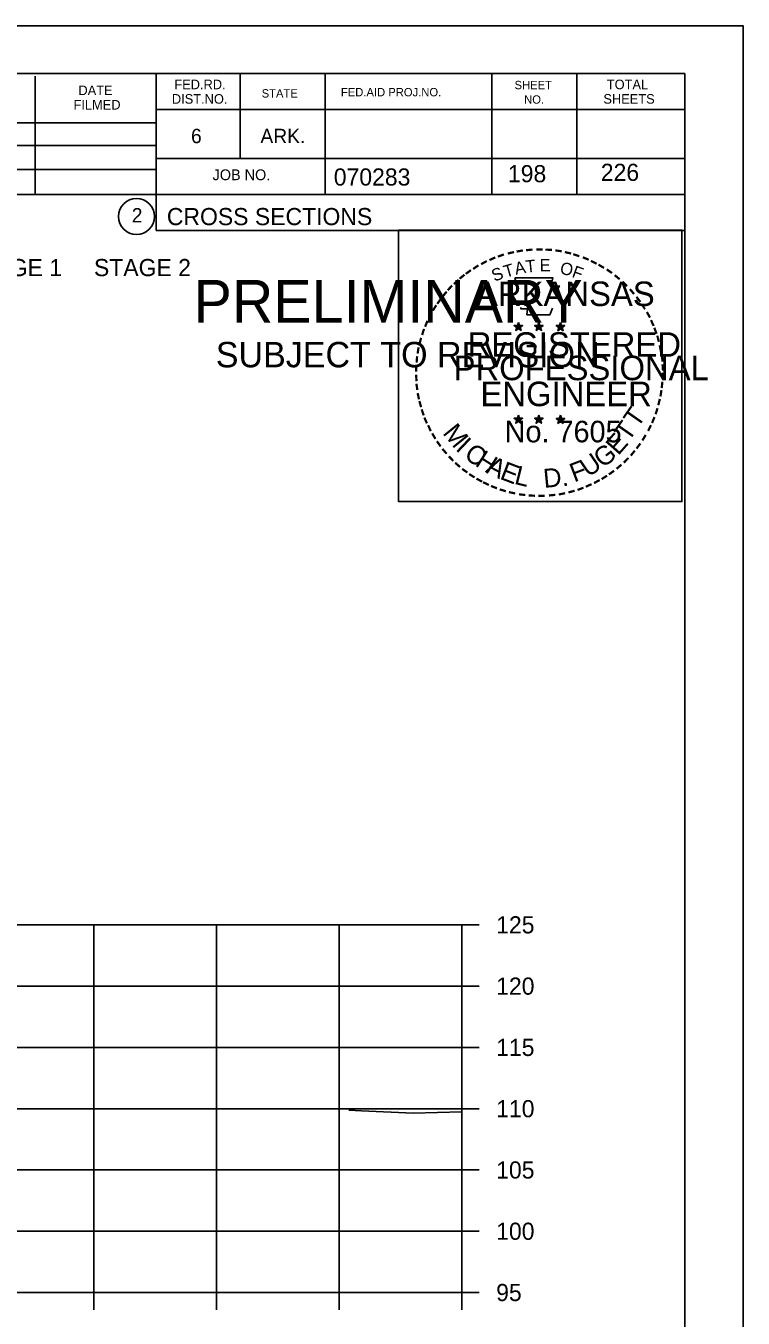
# Model space of a CAD drawing. Extents: x 1175611 to 1176402, y -433344 to -416213.
# Drawn here: x 1175885.4 to 1175943.9, y -422355.4 to -422250 of the extents above; entities that cross this region are included whole.
import ezdxf

# ---------------------------------------------------------------- set-up
doc = ezdxf.new("R2010")
doc.units = 0
for name, color, linetype in [('Default', 7, 'Continuous'), ('R_Axis', 7, 'Continuous'), ('R_Axis Annot', 7, 'Continuous'), ('R_Border', 7, 'Continuous'), ('R_Border Notes', 7, 'Continuous'), ('R_Border PE', 7, 'Continuous'), ('R_Border Prem', 7, 'Continuous'), ('R_Exist Surface', 7, 'Continuous'), ('R_Grid', 7, 'Continuous'), ('R_No Plot', 7, 'Continuous')]:
    doc.layers.add(name, color=color, linetype=linetype)

msp = doc.modelspace()

# ---------------------------------------------------------------- linework, layer by layer
at = {"layer": 'R_Axis'}
for p, q in [((1175920.97, -422353.31), (1175920.97, -422323.31)), ((1175922.37, -422323.31), (1175920.97, -422323.31)), ((1175922.37, -422328.31), (1175920.97, -422328.31)), ((1175922.37, -422333.31), (1175920.97, -422333.31)), ((1175922.37, -422338.31), (1175920.97, -422338.31)), ((1175922.37, -422343.31), (1175920.97, -422343.31)), ((1175922.37, -422348.31), (1175920.97, -422348.31)), ((1175640.97, -422353.31), (1175920.97, -422353.31)), ((1175890.97, -422354.71), (1175890.97, -422353.31)), ((1175900.97, -422354.71), (1175900.97, -422353.31)), ((1175910.97, -422354.71), (1175910.97, -422353.31)), ((1175920.97, -422354.71), (1175920.97, -422353.31)), ((1175922.37, -422353.31), (1175920.97, -422353.31))]:
    msp.add_line(p, q, dxfattribs=at)
at = {"layer": 'R_Border'}
for p, q in [((1175622.97, -422253.85), (1175939.15, -422253.85)), ((1175886.19, -422263.73), (1175886.19, -422254.05)), ((1175896.05, -422253.85), (1175896.05, -422266.65)), ((1175902.89, -422253.85), (1175902.89, -422260.79)), ((1175909.83, -422253.85), (1175909.83, -422263.73)), ((1175923.41, -422253.85), (1175923.41, -422263.73)), ((1175930.35, -422253.85), (1175930.35, -422263.73)), ((1175939.15, -422459.31), (1175939.15, -422253.85)), ((1175939.15, -422256.79), (1175896.05, -422256.79)), ((1175939.15, -422256.77), (1175939.15, -422256.77)), ((1175856.89, -422257.87), (1175896.05, -422257.87)), ((1175856.89, -422259.73), (1175896.05, -422259.73)), ((1175939.15, -422260.79), (1175896.05, -422260.79)), ((1175899.01, -422260.79), (1175939.15, -422260.79)), ((1175856.89, -422261.67), (1175896.05, -422261.67)), ((1175939.15, -422263.73), (1175856.89, -422263.73)), ((1175896.05, -422266.65), (1175939.15, -422266.65))]:
    msp.add_line(p, q, dxfattribs=at)
msp.add_circle((1175894.44, -422265.52), 1.47, dxfattribs=at)
at = {"layer": 'R_Border PE'}
for p, q in [((1175925.23, -422274.41), (1175925.58, -422274.52)), ((1175925.23, -422274.41), (1175925.49, -422274.45)), ((1175925.23, -422274.41), (1175925.47, -422274.53)), ((1175925.37, -422274.81), (1175925.58, -422274.52)), ((1175925.37, -422274.81), (1175925.49, -422274.57)), ((1175925.37, -422274.81), (1175925.58, -422274.6)), ((1175925.58, -422274.15), (1175925.54, -422274.4)), ((1175925.58, -422274.52), (1175925.58, -422274.15)), ((1175925.58, -422274.15), (1175925.63, -422274.4)), ((1175925.93, -422274.41), (1175925.58, -422274.52)), ((1175925.8, -422274.81), (1175925.58, -422274.52)), ((1175925.8, -422274.81), (1175925.58, -422274.6)), ((1175925.93, -422274.41), (1175925.64, -422274.45)), ((1175925.8, -422274.81), (1175925.66, -422274.52)), ((1175925.93, -422274.41), (1175925.73, -422274.51)), ((1175926.9, -422274.41), (1175927.25, -422274.52)), ((1175926.9, -422274.41), (1175927.16, -422274.45)), ((1175926.9, -422274.41), (1175927.14, -422274.53)), ((1175927.04, -422274.81), (1175927.25, -422274.52)), ((1175927.04, -422274.81), (1175927.16, -422274.57)), ((1175927.04, -422274.81), (1175927.25, -422274.6)), ((1175927.25, -422274.15), (1175927.21, -422274.4)), ((1175927.25, -422274.52), (1175927.25, -422274.15)), ((1175927.25, -422274.15), (1175927.3, -422274.4)), ((1175927.6, -422274.41), (1175927.25, -422274.52)), ((1175927.47, -422274.81), (1175927.25, -422274.52)), ((1175927.47, -422274.81), (1175927.25, -422274.6)), ((1175927.6, -422274.41), (1175927.31, -422274.45)), ((1175927.47, -422274.81), (1175927.33, -422274.52)), ((1175927.6, -422274.41), (1175927.4, -422274.51)), ((1175928.67, -422274.42), (1175929.02, -422274.53)), ((1175928.67, -422274.42), (1175928.92, -422274.46)), ((1175928.67, -422274.42), (1175928.91, -422274.54)), ((1175928.8, -422274.83), (1175929.02, -422274.53)), ((1175928.8, -422274.83), (1175928.93, -422274.58)), ((1175929.02, -422274.16), (1175928.98, -422274.42)), ((1175929.02, -422274.53), (1175929.02, -422274.16)), ((1175929.02, -422274.16), (1175929.07, -422274.41)), ((1175929.36, -422274.42), (1175929.02, -422274.53)), ((1175929.23, -422274.83), (1175929.02, -422274.53)), ((1175929.36, -422274.42), (1175929.08, -422274.47)), ((1175929.23, -422274.83), (1175929.09, -422274.53)), ((1175929.36, -422274.42), (1175929.16, -422274.52)), ((1175928.8, -422274.83), (1175929.02, -422274.61)), ((1175929.23, -422274.83), (1175929.02, -422274.61)), ((1175925.23, -422281.98), (1175925.58, -422282.09)), ((1175925.23, -422281.98), (1175925.48, -422282.02)), ((1175925.23, -422281.98), (1175925.47, -422282.1)), ((1175925.58, -422281.72), (1175925.54, -422281.98)), ((1175925.58, -422282.09), (1175925.58, -422281.72)), ((1175925.58, -422281.72), (1175925.63, -422281.97)), ((1175925.93, -422281.98), (1175925.58, -422282.09)), ((1175925.93, -422281.98), (1175925.64, -422282.03)), ((1175925.93, -422281.98), (1175925.72, -422282.08)), ((1175926.9, -422281.98), (1175927.25, -422282.09)), ((1175926.9, -422281.98), (1175927.15, -422282.02)), ((1175926.9, -422281.98), (1175927.14, -422282.1)), ((1175927.25, -422281.72), (1175927.21, -422281.98)), ((1175927.25, -422282.09), (1175927.25, -422281.72)), ((1175927.25, -422281.72), (1175927.3, -422281.97)), ((1175927.6, -422281.98), (1175927.25, -422282.09)), ((1175927.6, -422281.98), (1175927.31, -422282.03)), ((1175927.6, -422281.98), (1175927.39, -422282.08)), ((1175929.02, -422281.73), (1175928.97, -422281.99)), ((1175929.02, -422282.1), (1175929.02, -422281.73)), ((1175929.02, -422281.73), (1175929.06, -422281.98)), ((1175925.36, -422282.39), (1175925.58, -422282.09)), ((1175925.36, -422282.39), (1175925.49, -422282.14)), ((1175925.36, -422282.39), (1175925.58, -422282.17)), ((1175925.79, -422282.39), (1175925.58, -422282.09)), ((1175925.79, -422282.39), (1175925.58, -422282.17)), ((1175925.79, -422282.39), (1175925.66, -422282.1)), ((1175927.03, -422282.39), (1175927.25, -422282.09)), ((1175927.03, -422282.39), (1175927.16, -422282.14)), ((1175927.03, -422282.39), (1175927.25, -422282.17)), ((1175927.46, -422282.39), (1175927.25, -422282.09)), ((1175927.46, -422282.39), (1175927.25, -422282.17)), ((1175927.46, -422282.39), (1175927.32, -422282.1)), ((1175928.67, -422281.99), (1175929.02, -422282.1)), ((1175928.67, -422281.99), (1175928.92, -422282.03)), ((1175928.67, -422281.99), (1175928.9, -422282.11)), ((1175928.8, -422282.4), (1175929.02, -422282.1)), ((1175928.8, -422282.4), (1175928.93, -422282.15)), ((1175928.8, -422282.4), (1175929.01, -422282.18)), ((1175929.23, -422282.4), (1175929.01, -422282.18)), ((1175929.36, -422281.99), (1175929.02, -422282.1)), ((1175929.23, -422282.4), (1175929.02, -422282.1)), ((1175929.36, -422281.99), (1175929.08, -422282.04)), ((1175929.23, -422282.4), (1175929.09, -422282.11)), ((1175929.36, -422281.99), (1175929.16, -422282.09))]:
    msp.add_line(p, q, dxfattribs=at)
for points in [[(1175925.28, -422270.53), (1175925.54, -422271.35)], [(1175928.79, -422271.45), (1175928.93, -422271.17), (1175928.24, -422271.19), (1175928.39, -422270.53), (1175925.28, -422270.53)], [(1175925.77, -422272.95), (1175925.77, -422273.04), (1175926.33, -422273.06), (1175926.28, -422273.53), (1175928.15, -422273.53), (1175928.35, -422272.99)], [(1175925.58, -422274.15), (1175925.8, -422274.81), (1175925.23, -422274.41), (1175925.93, -422274.41), (1175925.37, -422274.81), (1175925.58, -422274.15)], [(1175927.25, -422274.15), (1175927.47, -422274.81), (1175926.9, -422274.41), (1175927.6, -422274.41), (1175927.04, -422274.81), (1175927.25, -422274.15)], [(1175929.02, -422274.16), (1175929.23, -422274.83), (1175928.67, -422274.42), (1175929.36, -422274.42), (1175928.8, -422274.83), (1175929.02, -422274.16)], [(1175925.58, -422281.72), (1175925.79, -422282.39), (1175925.23, -422281.98), (1175925.93, -422281.98), (1175925.36, -422282.39), (1175925.58, -422281.72)], [(1175927.25, -422281.72), (1175927.46, -422282.39), (1175926.9, -422281.98), (1175927.6, -422281.98), (1175927.03, -422282.39), (1175927.25, -422281.72)], [(1175929.02, -422281.73), (1175929.23, -422282.4), (1175928.67, -422281.99), (1175929.36, -422281.99), (1175928.8, -422282.4), (1175929.02, -422281.73)]]:
    msp.add_lwpolyline(points, dxfattribs=at)
for centre, radius in [((1175925.58, -422274.52), 0.172), ((1175925.58, -422274.52), 0.145), ((1175925.58, -422274.52), 0.116), ((1175925.58, -422274.52), 0.0991), ((1175925.58, -422274.52), 0.0747), ((1175925.58, -422274.52), 0.0495), ((1175925.58, -422274.52), 0.0296), ((1175927.25, -422274.52), 0.172), ((1175927.25, -422274.52), 0.145), ((1175927.25, -422274.52), 0.116), ((1175927.25, -422274.52), 0.0991), ((1175927.25, -422274.52), 0.0747), ((1175927.25, -422274.52), 0.0495), ((1175927.25, -422274.52), 0.0296), ((1175929.02, -422274.53), 0.172), ((1175929.02, -422274.53), 0.145), ((1175929.02, -422274.53), 0.116), ((1175929.02, -422274.53), 0.0991), ((1175929.02, -422274.53), 0.0747), ((1175929.02, -422274.53), 0.0495), ((1175929.02, -422274.53), 0.0296), ((1175925.58, -422282.09), 0.172), ((1175925.58, -422282.09), 0.145), ((1175925.58, -422282.09), 0.116), ((1175927.25, -422282.09), 0.172), ((1175927.25, -422282.09), 0.145), ((1175927.25, -422282.09), 0.116), ((1175929.01, -422282.1), 0.172), ((1175929.01, -422282.1), 0.145), ((1175925.58, -422282.09), 0.0991), ((1175925.58, -422282.09), 0.0747), ((1175925.58, -422282.09), 0.0495), ((1175925.58, -422282.09), 0.0296), ((1175927.25, -422282.09), 0.0991), ((1175927.25, -422282.09), 0.0747), ((1175927.25, -422282.09), 0.0495), ((1175927.25, -422282.09), 0.0296), ((1175929.01, -422282.1), 0.116), ((1175929.01, -422282.1), 0.0991), ((1175929.01, -422282.1), 0.0747), ((1175929.01, -422282.1), 0.0495), ((1175929.01, -422282.1), 0.0296)]:
    msp.add_circle(centre, radius, dxfattribs=at)
at = {"layer": 'R_Exist Surface'}
msp.add_lwpolyline([(1175911.76, -422338.43), (1175912.79, -422338.48), (1175917, -422338.68), (1175920.97, -422338.58)], dxfattribs=at)
at = {"layer": 'R_Grid'}
for p, q in [((1175640.97, -422323.31), (1175920.97, -422323.31)), ((1175640.97, -422323.31), (1175920.97, -422323.31)), ((1175890.97, -422353.31), (1175890.97, -422323.31)), ((1175890.97, -422353.31), (1175890.97, -422323.31)), ((1175900.97, -422353.31), (1175900.97, -422323.31)), ((1175900.97, -422353.31), (1175900.97, -422323.31)), ((1175910.97, -422353.31), (1175910.97, -422323.31)), ((1175910.97, -422353.31), (1175910.97, -422323.31)), ((1175920.97, -422353.31), (1175920.97, -422323.31)), ((1175920.97, -422353.31), (1175920.97, -422323.31)), ((1175640.97, -422328.31), (1175920.97, -422328.31)), ((1175640.97, -422328.31), (1175920.97, -422328.31)), ((1175640.97, -422333.31), (1175920.97, -422333.31)), ((1175640.97, -422333.31), (1175920.97, -422333.31)), ((1175640.97, -422338.31), (1175920.97, -422338.31)), ((1175640.97, -422338.31), (1175920.97, -422338.31)), ((1175640.97, -422343.31), (1175920.97, -422343.31)), ((1175640.97, -422343.31), (1175920.97, -422343.31)), ((1175640.97, -422348.31), (1175920.97, -422348.31)), ((1175640.97, -422348.31), (1175920.97, -422348.31)), ((1175640.97, -422353.31), (1175920.97, -422353.31)), ((1175640.97, -422353.31), (1175920.97, -422353.31))]:
    msp.add_line(p, q, dxfattribs=at)
at = {"layer": 'R_No Plot'}
msp.add_line((1175610.57, -422249.96), (1175943.91, -422249.96), dxfattribs=at)
for points in [[(1175610.57, -422249.96), (1175943.91, -422249.96), (1175943.91, -422463.3), (1175610.57, -422463.3)], [(1175915.82, -422266.62), (1175938.92, -422266.62), (1175938.92, -422288.77), (1175915.82, -422288.77)]]:
    msp.add_lwpolyline(points, close=True, dxfattribs=at)

# ---------------------------------------------------------------- texts
at = {"layer": 'Default'}
msp.add_text('STAGE 1     STAGE 2', height=1.4, dxfattribs=at).set_placement((1175880.47, -422270.38))
at = {"layer": 'R_Axis Annot'}
for s, p in [('125', (1175923.77, -422324.01)), ('120', (1175923.77, -422329.01)), ('115', (1175923.77, -422334.01)), ('110', (1175923.77, -422339.01)), ('105', (1175923.77, -422344.01)), ('100', (1175923.77, -422349.01)), ('95', (1175923.77, -422354.01))]:
    msp.add_text(s, height=1.4, dxfattribs=at).set_placement(p)
at = {"layer": 'R_Border'}
for s, height, p in [('FED.RD.', 0.782, (1175897.53, -422255.13)), ('SHEET', 0.684, (1175925.27, -422255.13)), ('TOTAL', 0.782, (1175932.79, -422255.13)), ('DATE', 0.782, (1175889.71, -422255.61)), ('DIST.NO.', 0.782, (1175897.33, -422256.31)), ('STATE', 0.684, (1175904.65, -422255.81)), ('FED.AID PROJ.NO.', 0.684, (1175911.11, -422255.71)), ('NO.', 0.684, (1175926.05, -422256.31)), ('SHEETS', 0.782, (1175932.51, -422256.31)), ('FILMED', 0.782, (1175889.31, -422256.79)), ('6', 1.17, (1175898.89, -422259.53)), ('ARK.', 1.172, (1175904.55, -422259.53)), ('JOB NO.', 0.879, (1175900.65, -422262.55)), ('070283', 1.4, (1175910.53, -422262.99)), ('2', 1.17, (1175894.06, -422266)), ('CROSS SECTIONS', 1.4, (1175896.92, -422266.22))]:
    msp.add_text(s, height=height, rotation=360, dxfattribs=at).set_placement(p)
at = {"layer": 'R_Border Notes'}
for s, p in [('198', (1175924.73, -422262.72)), ('226', (1175932.3, -422262.61))]:
    msp.add_text(s, height=1.4, dxfattribs=at).set_placement(p)
at = {"layer": 'R_Border PE'}
for s, height, rotation, p in [('-', 1.6, 10.2193, (1175925.45, -422269)), ('-', 1.6, 5.8968, (1175926.18, -422268.89)), ('-', 1.6, 0.1862, (1175926.95, -422268.82)), ('-', 1.6, 357.743, (1175927.67, -422268.83)), ('-', 1.6, 352.1617, (1175928.42, -422268.88)), ('-', 1.6, 28.7918, (1175922.76, -422269.99)), ('-', 1.6, 24.3072, (1175923.39, -422269.67)), ('-', 1.6, 19.1761, (1175924.02, -422269.4)), ('-', 1.6, 13.6301, (1175924.77, -422269.16)), ('A', 1, 11.2132, (1175925.37, -422270.27)), ('T', 1, 6.0228, (1175926.22, -422270.1)), ('E', 1, 0.8323, (1175927.32, -422269.99)), ('O', 1, 350.4515, (1175928.93, -422270.2)), ('-', 1.6, 347.2049, (1175929.14, -422269)), ('-', 1.6, 342.3362, (1175929.77, -422269.15)), ('-', 1.6, 337.8551, (1175930.51, -422269.38)), ('-', 1.6, 334.1211, (1175931.14, -422269.65)), ('-', 1.6, 38.9507, (1175921.1, -422271.13)), ('-', 1.6, 36.2317, (1175921.58, -422270.75)), ('-', 1.6, 34.0636, (1175922.16, -422270.36)), ('S', 1, 21.594, (1175923.63, -422270.85)), ('T', 1, 16.4036, (1175924.54, -422270.52)), ('F', 1, 340.0707, (1175929.88, -422270.43)), ('-', 1.6, 329.6409, (1175931.72, -422269.93)), ('-', 1.6, 325.8627, (1175932.36, -422270.29)), ('-', 1.6, 320.5297, (1175932.97, -422270.72)), ('-', 1.6, 48.423, (1175920.22, -422272.02)), ('-', 1.6, 42.9622, (1175920.67, -422271.55)), ('ARKANSAS', 2, 360, (1175922.13, -422272.82)), ('-', 1.6, 315.5786, (1175933.57, -422271.21)), ('-', 1.6, 309.8797, (1175934.14, -422271.76)), ('-', 1.6, 54.2325, (1175919.41, -422273.08)), ('-', 1.6, 50.6142, (1175919.82, -422272.51)), ('-', 1.6, 306.6522, (1175934.66, -422272.36)), ('-', 1.6, 62.8713, (1175918.77, -422274.22)), ('-', 1.6, 58.0706, (1175919.08, -422273.6)), ('-', 1.4, 303.6753, (1175935.15, -422272.93)), ('-', 1.6, 299.6684, (1175935.47, -422273.53)), ('-', 1.6, 67.7743, (1175918.51, -422274.83)), ('DWB', 0.01, 360, (1175925.57, -422274.52)), ('DWB', 0.01, 360, (1175927.24, -422274.52)), ('DWB', 0.01, 360, (1175929, -422274.53)), ('-', 1.6, 294.6628, (1175935.79, -422274.14)), ('-', 1.6, 290.5728, (1175936.05, -422274.72)), ('-', 1.6, 75.461, (1175918.09, -422276.17)), ('-', 1.6, 72.3945, (1175918.29, -422275.46)), ('REGISTERED', 2, 360, (1175921.45, -422276.96)), ('-', 1.6, 285.1233, (1175936.28, -422275.3)), ('-', 1.6, 81.2013, (1175917.96, -422276.89)), ('-', 1.6, 280.5493, (1175936.48, -422276.04)), ('-', 1.6, 89.0622, (1175917.86, -422278.28)), ('-', 1.6, 85.1863, (1175917.89, -422277.58)), ('PROFESSIONAL', 2, 360, (1175920.3, -422278.87)), ('-', 1.6, 276.5962, (1175936.65, -422276.81)), ('-', 1.6, 274.3301, (1175936.71, -422277.53)), ('-', 1.6, 94.1959, (1175917.9, -422279)), ('-', 1.6, 269.9407, (1175936.74, -422278.17)), ('-', 1.6, 98.9479, (1175917.97, -422279.67)), ('ENGINEER', 2, 360, (1175922.49, -422280.99)), ('-', 1.6, 260.9953, (1175936.65, -422279.49)), ('-', 1.6, 263.5172, (1175936.72, -422278.83)), ('-', 1.6, 101.7149, (1175918.1, -422280.4)), ('-', 1.6, 105.4578, (1175918.27, -422281)), ('-', 1.6, 255.7626, (1175936.54, -422280.16)), ('-', 1.6, 109.0874, (1175918.48, -422281.63)), ('-', 1.6, 114.0643, (1175918.73, -422282.23)), ('T', 1.54, 55.055, (1175935.3, -422282.83)), ('-', 1.6, 247.8887, (1175936.14, -422281.56)), ('-', 1.6, 252.8681, (1175936.36, -422280.88)), ('-', 1.6, 115.7289, (1175919.04, -422282.84)), ('M', 1.54, 308.9175, (1175919.35, -422283.2)), ('No. 7605', 1.757, 360, (1175924.46, -422283.94)), ('DWB', 0.01, 360, (1175925.56, -422282.09)), ('DWB', 0.01, 360, (1175927.23, -422282.1)), ('DWB', 0.01, 360, (1175929, -422282.1)), ('T', 1.54, 55.055, (1175934.57, -422283.95)), ('-', 1.6, 244.6197, (1175935.87, -422282.19)), ('-', 1.6, 120.4471, (1175919.4, -422283.43)), ('-', 1.6, 125.8934, (1175919.8, -422283.99)), ('I', 1.54, 316.4636, (1175920.39, -422284.52)), ('E', 1.54, 48.7313, (1175933.72, -422285.07)), ('-', 1.6, 233.8452, (1175935.08, -422283.59)), ('-', 1.6, 239.0712, (1175935.48, -422282.94)), ('-', 1.6, 130.7181, (1175920.26, -422284.54)), ('-', 1.6, 134.2238, (1175920.78, -422285.09)), ('C', 1.54, 324.0197, (1175921.06, -422285.14)), ('H', 1.54, 327.5342, (1175921.97, -422285.8)), ('U', 1.54, 34.4052, (1175931.27, -422286.83)), ('G', 1.54, 38.2173, (1175932.47, -422286.09)), ('-', 1.6, 231.2538, (1175934.65, -422284.16)), ('-', 1.6, 138.9338, (1175921.3, -422285.55)), ('-', 1.6, 144.6463, (1175921.86, -422285.96)), ('A', 1.54, 332.5513, (1175922.83, -422286.33)), ('E', 1.54, 339.2068, (1175923.99, -422286.9)), ('L', 1.54, 346.2929, (1175925.18, -422287.32)), ('D.', 1.54, 5.2602, (1175927.68, -422287.66)), ('F', 1.54, 20.8202, (1175930.13, -422287.22)), ('-', 1.6, 215.7363, (1175933.1, -422285.7)), ('-', 1.6, 221.0851, (1175933.65, -422285.23)), ('-', 1.6, 225.7653, (1175934.17, -422284.72)), ('-', 1.6, 148.0898, (1175922.42, -422286.33)), ('-', 1.6, 151.5704, (1175923, -422286.65)), ('-', 1.6, 154.6002, (1175923.52, -422286.9)), ('-', 1.6, 207.3568, (1175932.01, -422286.43)), ('-', 1.6, 212.2491, (1175932.56, -422286.09)), ('-', 1.6, 158.5612, (1175924.15, -422287.15)), ('-', 1.6, 162.7983, (1175924.83, -422287.37)), ('-', 1.6, 167.5555, (1175925.55, -422287.53)), ('-', 1.6, 173.1155, (1175926.32, -422287.64)), ('-', 1.6, 176.5183, (1175927.07, -422287.69)), ('-', 1.6, 181.5918, (1175927.81, -422287.68)), ('-', 1.6, 185.8167, (1175928.62, -422287.6)), ('-', 1.6, 191.2858, (1175929.36, -422287.47)), ('-', 1.6, 195.4743, (1175930.09, -422287.27)), ('-', 1.6, 200.7184, (1175930.76, -422287.03)), ('-', 1.6, 204.2516, (1175931.38, -422286.75))]:
    msp.add_text(s, height=height, rotation=rotation, dxfattribs=at).set_placement(p)
at = {"layer": 'R_Border Prem'}
for s, height, p in [('PRELIMINARY', 3.5, (1175899.1, -422274.19)), ('DWB', 0.01, (1175899.85, -422272.34)), ('SUBJECT TO REVISION', 2.0751, (1175900.91, -422277.82))]:
    msp.add_text(s, height=height, rotation=360, dxfattribs=at).set_placement(p)

doc.saveas('drawing.dxf')
